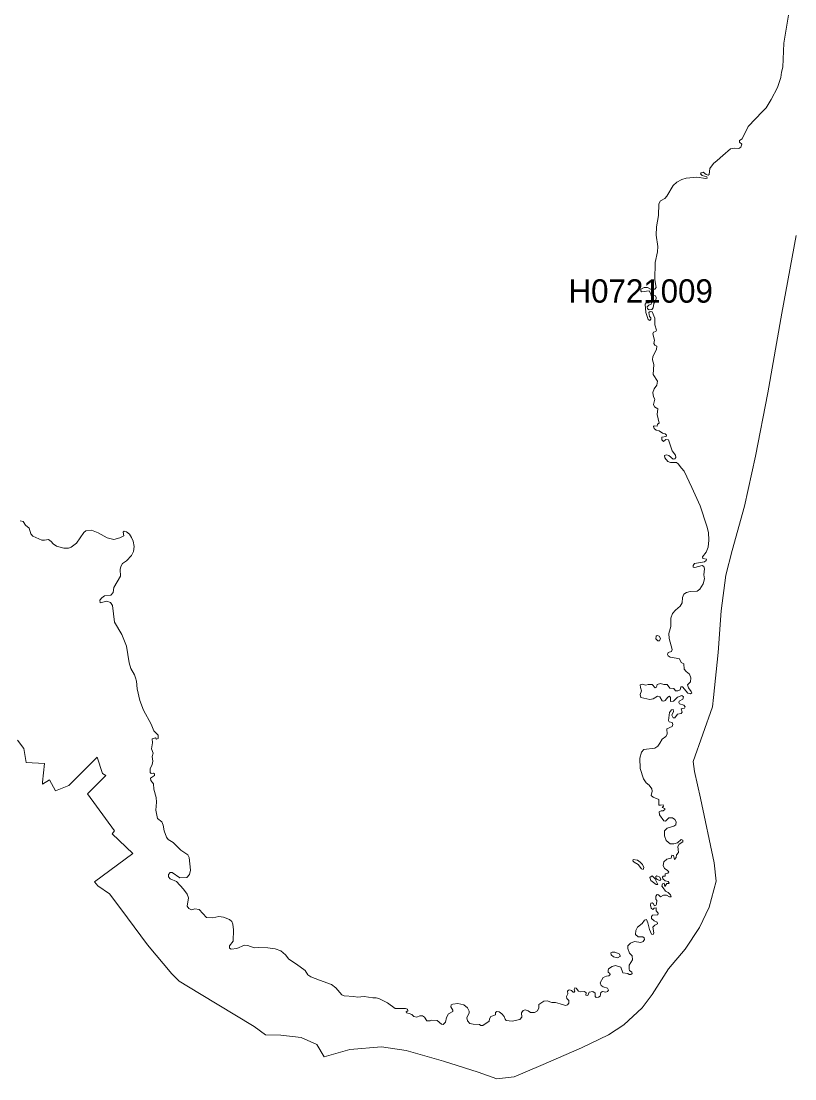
# Model space of a CAD drawing. Extents: x 369010 to 739155, y 6377141 to 6616555.
# Drawn here: x 389264 to 392573, y 6437071 to 6441595 of the extents above; entities that cross this region are included whole.
import ezdxf
from ezdxf.enums import TextEntityAlignment as Align

# ---------------------------------------------------------------- set-up
doc = ezdxf.new("R2010")
doc.units = 0
doc.header["$LTSCALE"] = 40
doc.layers.add('1', color=7, linetype='Continuous', lineweight=13)
doc.layers.add('2', color=7, linetype='Continuous')

msp = doc.modelspace()

# ---------------------------------------------------------------- linework, layer by layer
at = {"layer": '1'}
for points in [[(392545.04, 6441620.19), (392525.84, 6441500.69), (392521.7, 6441398.25), (392515.08, 6441376.23), (392513.43, 6441353.89), (392499.03, 6441311.03), (392471.56, 6441260.05), (392449.88, 6441223.64), (392434.32, 6441208.25), (392373.58, 6441143.7), (392347.1, 6441091.9), (392335.84, 6441084.45), (392335.51, 6441077.33), (392346.1, 6441069.39), (392342.13, 6441056.15), (392333.53, 6441049.86), (392314.99, 6441051.02), (392297.78, 6441049.03), (392264.84, 6441020.57), (392240.51, 6440998.55), (392224.46, 6440986.64), (392208.74, 6440964.46), (392206.42, 6440938.48), (392202.45, 6440935.83), (392193.68, 6440938.97), (392180.93, 6440948.57), (392172.16, 6440946.42), (392169.02, 6440941.95), (392176.63, 6440934.17), (392196.99, 6440928.38), (392197.81, 6440923.25), (392192.68, 6440921.26), (392154.12, 6440927.55), (392107.94, 6440922.75), (392089.08, 6440917.79), (392067.4, 6440905.54), (392052.83, 6440891.31), (392025.03, 6440845.96), (392016.75, 6440836.53), (391998.05, 6440827.09), (391991.43, 6440813.02), (391990.11, 6440763.21), (391981.17, 6440714.88), (391980.01, 6440679.3), (391987.29, 6440630.97), (391984.98, 6440608.13), (391974.88, 6440563.11), (391974.55, 6440488.64)], [(392577.64, 6440678.14), (392516.41, 6440345.81), (392457.16, 6440005.86), (392404.2, 6439734.43), (392357.69, 6439520.11), (392304.73, 6439330.94), (392277.59, 6439225.68), (392256.9, 6439073.08), (392244.15, 6438894.17), (392224.79, 6438701.69), (392220.98, 6438661.8), (392138.4, 6438428.11), (392143.53, 6438385.74), (392169.35, 6438271.88), (392227.44, 6437995.48), (392236.54, 6437916.7), (392206.92, 6437805.32), (392165.54, 6437718.1), (392103.64, 6437626.08), (392032.81, 6437542), (391963.13, 6437431.78), (391919.1, 6437374.84), (391841.65, 6437302.19), (391776.11, 6437258.83), (391659.93, 6437203.22), (391486.97, 6437128.08), (391372.11, 6437079.75), (391298.46, 6437071.14), (391218.53, 6437099.11), (391070.73, 6437146.28), (390910.69, 6437192.29), (390804.77, 6437208.02), (390669.22, 6437197.09), (390559.49, 6437165.65), (390528.54, 6437217.62), (390461.35, 6437247.9), (390374.79, 6437257.67), (390308.92, 6437258.83), (390259.93, 6437295.07), (390026.57, 6437436.74), (389940.34, 6437488.38), (389908.07, 6437519.83), (389804.79, 6437644.45), (389691.09, 6437798.2), (389642.1, 6437862.42), (389591.95, 6437897.17), (389578.05, 6437913.23), (389741.24, 6438035.37), (389653.19, 6438119.28), (389663.78, 6438132.36), (389547.6, 6438290.41), (389626.38, 6438368.36), (389612.14, 6438377.14), (389588.81, 6438446.65), (389467.66, 6438326), (389411.06, 6438302.82), (389384.91, 6438350.32), (389356.11, 6438331.79), (389354.79, 6438340.23), (389363.56, 6438420.33), (389285.6, 6438424.3), (389275.67, 6438484.22), (389248.53, 6438519.47)], [(390528.54, 6437217.62), (390559.49, 6437165.65), (390669.22, 6437197.09), (390804.77, 6437208.02), (390910.69, 6437192.29), (391070.73, 6437146.28), (391218.53, 6437099.11), (391298.46, 6437071.14), (391372.11, 6437079.75), (391486.97, 6437128.08), (391659.93, 6437203.22), (391776.11, 6437258.83), (391841.65, 6437302.19), (391919.1, 6437374.84), (391963.13, 6437431.78), (392032.81, 6437542), (392103.64, 6437626.08), (392165.54, 6437718.1), (392206.92, 6437805.32), (392236.54, 6437916.7), (392227.44, 6437995.48), (392169.35, 6438271.88), (392143.53, 6438385.74), (392138.4, 6438428.11), (392220.98, 6438661.8), (392224.79, 6438701.69), (392244.15, 6438894.17), (392256.9, 6439073.08), (392277.59, 6439225.68), (392304.73, 6439330.94), (392357.69, 6439520.11), (392404.2, 6439734.43), (392457.16, 6440005.86), (392516.41, 6440345.81), (392577.64, 6440678.14)], [(391974.55, 6440488.64), (391979.35, 6440456.03), (391974.22, 6440448.25), (391955.02, 6440449.25), (391942.77, 6440455.7), (391928.37, 6440455.7), (391913.81, 6440448.09), (391913.48, 6440440.81), (391917.45, 6440436.83), (391949.89, 6440440.81), (391957, 6440429.22), (391959.65, 6440415.98), (391965.61, 6440416.31), (391970.25, 6440421.94), (391976.7, 6440420.28), (391979.35, 6440412.84), (391977.86, 6440400.26), (391969.09, 6440387.02), (391966.77, 6440368.15), (391961.31, 6440361.86), (391950.38, 6440360.37), (391942.77, 6440364.67), (391941.28, 6440372.78), (391948.07, 6440379.9), (391958.66, 6440385.03), (391961.31, 6440396.28), (391956.18, 6440399.6), (391947.57, 6440390.16), (391937.48, 6440389.66), (391932.18, 6440383.87), (391935.32, 6440349.28), (391944.92, 6440319.49), (391953.03, 6440314.86), (391957.34, 6440319.82), (391957.5, 6440325.28), (391951.05, 6440332.07), (391948.73, 6440348.62), (391954.69, 6440352.76), (391962.14, 6440351.27), (391973.89, 6440324.95), (391974.55, 6440295.66), (391981.66, 6440273.32), (391977.69, 6440267.03), (391968.76, 6440264.21), (391964.95, 6440257.1), (391973.06, 6440230.78), (391969.25, 6440216.71), (391973.56, 6440209.76), (391982.99, 6440204.96), (391981.33, 6440191.23), (391965.61, 6440160.28), (391963.96, 6440146.21), (391969.58, 6440127.01), (391967.1, 6440083.65), (391984.81, 6440055.02), (391982.99, 6440037.97), (391970.74, 6440021.75), (391964.78, 6440006.03), (391968.42, 6439988.15), (391973.39, 6439978.55), (391967.6, 6439955.05), (391971.9, 6439945.78), (391986.8, 6439937.34), (391984.48, 6439911.85), (391992.59, 6439875.44), (391985.31, 6439871.47), (391983.65, 6439863.03), (391970.41, 6439864.02), (391967.6, 6439861.04), (391971.24, 6439853.1), (391979.35, 6439846.15), (391992.59, 6439842.01), (392006.82, 6439832.41), (392018.57, 6439829.93), (392024.53, 6439824.47), (392022.54, 6439817.85), (392003.35, 6439815.03), (392004.01, 6439804.44), (392010.79, 6439796.66), (392021.39, 6439805.6), (392032.81, 6439803.62), (392048.03, 6439757.44), (392062.1, 6439738.57), (392063.59, 6439728.31), (392059.29, 6439723.35), (392051.84, 6439722.02), (392033.47, 6439736.59), (392023.7, 6439740.56), (392015.1, 6439736.59), (392016.26, 6439726.82), (392029.66, 6439711.43), (392040.92, 6439707.13), (392066.07, 6439707.29), (392074.35, 6439701.33), (392088.08, 6439682.8), (392098.68, 6439670.22), (392132.77, 6439600.54), (392167.19, 6439521.27), (392196.16, 6439434.87), (392202.94, 6439408.56)], [(389714.59, 6439287.24), (389736.27, 6439309.92), (389744.71, 6439327.13), (389747.03, 6439348.48), (389743.06, 6439371.15), (389736.27, 6439386.88), (389727.17, 6439401.11), (389714.59, 6439411.21), (389704.99, 6439413.85), (389700.69, 6439408.89), (389702.67, 6439393.17), (389685.46, 6439385.06), (389660.31, 6439378.6), (389632.17, 6439385.39), (389593.61, 6439406.74), (389565.47, 6439417.66), (389541.31, 6439414.68), (389532.87, 6439407.9), (389501.09, 6439361.72), (389478.58, 6439345.83), (389466.5, 6439340.7), (389446.14, 6439340.37), (389415.86, 6439349.47), (389400.63, 6439359.07), (389393.18, 6439369.5), (389380.94, 6439378.27), (389364.05, 6439375.29), (389352.14, 6439375.62), (389314.57, 6439391.51), (389305.13, 6439402.76), (389298.02, 6439426.76), (389283.12, 6439439.34), (389272.7, 6439454.24), (389259.62, 6439458.04)], [(392202.94, 6439408.56), (392205.43, 6439375.29), (392202.61, 6439345.17), (392193.84, 6439323.32), (392178.28, 6439303.46), (392179.28, 6439297.01), (392195.5, 6439293.86), (392192.85, 6439287.41), (392186.39, 6439282.44), (392143.36, 6439275), (392137.24, 6439266.89), (392137.57, 6439259.77), (392145.35, 6439258.28), (392175.64, 6439266.39), (392183.41, 6439261.76), (392185.73, 6439251.82), (392183.41, 6439226.17), (392186.06, 6439210.12), (392180.6, 6439188.93), (392166.7, 6439165.76), (392154.29, 6439156.99), (392124.99, 6439155.67), (392109.43, 6439151.86), (392097.68, 6439144.08), (392091.56, 6439130.51), (392090.73, 6439107.17), (392081.63, 6439092.94), (392062.27, 6439075.4), (392050.18, 6439061.5), (392042.74, 6439042.13), (392042.74, 6439005.22), (392033.96, 6438975.27), (392034.96, 6438953.92), (392047.37, 6438907.91), (392044.72, 6438899.47), (392030.49, 6438894.34), (392028.17, 6438885.9), (392031.15, 6438880.43), (392038.93, 6438874.97), (392065.41, 6438869.84), (392079.31, 6438867.52), (392086.76, 6438851.31), (392097.52, 6438845.51), (392099.01, 6438823.5), (392108.11, 6438813.4), (392122.01, 6438802.15), (392127.81, 6438786.59), (392126.15, 6438769.22), (392114.23, 6438755.64), (392118.54, 6438742.9), (392129.79, 6438728.34), (392131.45, 6438721.88), (392127.14, 6438718.41), (392115.23, 6438720.39), (392091.56, 6438747.53), (392084.77, 6438747.53), (392081.63, 6438734.46), (392072.2, 6438729.99), (392061.6, 6438730.65), (392055.65, 6438741.08), (392037.94, 6438742.57), (392026.02, 6438758.46), (392012.12, 6438757.13), (391997.88, 6438761.44), (391983.65, 6438757.8), (391981, 6438745.88), (391975.21, 6438743.23), (391962.3, 6438757.13), (391945.42, 6438758.46), (391935.99, 6438754.32), (391920.26, 6438759.78), (391911.82, 6438756.47), (391912.15, 6438744.22), (391916.95, 6438729.99), (391911.16, 6438714.43), (391914.14, 6438702.85), (391952.21, 6438694.08), (391966.44, 6438696.39), (391985.47, 6438707.98), (391995.57, 6438705.5), (392004.67, 6438687.95), (392012.12, 6438686.63), (392018.57, 6438689.28), (392029.83, 6438703.84), (392035.95, 6438707.32), (392040.92, 6438702.85), (392041.58, 6438685.3), (392054.16, 6438685.97), (392071.2, 6438703.18), (392089.08, 6438710.96), (392096.19, 6438704.5), (392093.55, 6438695.4), (392077.33, 6438686.3), (392077.16, 6438680.84), (392079.31, 6438675.37), (392097.52, 6438668.92), (392103.97, 6438661.8), (392101.32, 6438656.34), (392086.76, 6438653.03), (392090.4, 6438640.12)], [(390374.62, 6437618.63), (390350.46, 6437627.4), (390318.35, 6437631.21), (390280.61, 6437632.86), (390261.09, 6437631.87), (390233.28, 6437641.31), (390218.88, 6437642.96), (390186.44, 6437628.4), (390162.28, 6437625.42), (390155, 6437629.39), (390154.5, 6437640.64), (390170.89, 6437660.67), (390172.54, 6437709.16), (390169.56, 6437732.5), (390164.76, 6437743.42), (390155.33, 6437752.19), (390129.51, 6437761.96), (390109.81, 6437765.1), (390083.67, 6437759.64), (390056.19, 6437761.3), (390025.74, 6437795.56), (390007.37, 6437798.2), (389993.13, 6437793.9), (389981.05, 6437800.02), (389974.27, 6437809.79), (389980.39, 6437845.04), (389973.94, 6437860.6), (389958.38, 6437882.61), (389928.09, 6437914.55), (389901.61, 6437925.97), (389894.16, 6437934.91), (389894.16, 6437945.34), (389900.95, 6437953.11), (389909.89, 6437953.78), (389942.32, 6437931.1), (389973.27, 6437932.76), (389983.37, 6437945.01), (389988.83, 6437963.05), (389982.71, 6438018.16), (389977.25, 6438028.75), (389946.79, 6438049.44), (389914.85, 6438082.54), (389893.17, 6438095.12), (389885.72, 6438104.22), (389875.3, 6438132.02), (389871.82, 6438155.86), (389865.86, 6438169.76), (389847.82, 6438183.99), (389840.04, 6438219.58), (389842.36, 6438254.83), (389841.37, 6438274.19), (389831.27, 6438309.61), (389829.45, 6438333.11), (389818.03, 6438346.68), (389817.37, 6438357.77), (389834.25, 6438368.7), (389834.91, 6438376.14), (389830.28, 6438379.12), (389820.68, 6438376.81), (389816.54, 6438381.6), (389815.88, 6438397.49), (389824.49, 6438416.2), (389827.8, 6438429.6), (389823.82, 6438450.29), (389828.79, 6438464.52), (389821.34, 6438482.56), (389825.81, 6438508.05), (389824.49, 6438525.26), (389838.06, 6438529.73), (389842.36, 6438523.61), (389850.47, 6438526.59), (389850.14, 6438540.49), (389831.27, 6438559.85), (389820.68, 6438587.66), (389787.74, 6438647.57), (389771.52, 6438688.61), (389760.44, 6438738.76), (389757.95, 6438772.69), (389753.65, 6438786.92), (389748.52, 6438798.51), (389732.96, 6438826.65), (389725.51, 6438849.98), (389714.92, 6438921.48), (389694.23, 6438971.63), (389663.12, 6439024.92), (389654.84, 6439094.93), (389646.07, 6439108.83), (389630.52, 6439114.29), (389601.72, 6439106.84), (389600.39, 6439118.43), (389608.83, 6439128.86), (389620.25, 6439136.63), (389647.07, 6439140.11), (389657, 6439151.86), (389660.31, 6439173.21), (389688.44, 6439220.71), (389687.45, 6439249.18), (389690.43, 6439262.75), (389697.54, 6439275.33), (389714.59, 6439287.24)], [(392090.4, 6438640.12), (392086.76, 6438633.34), (392070.54, 6438631.02), (392059.95, 6438615.79), (392051.84, 6438614.47), (392046.71, 6438625.89), (392054.16, 6438642.44), (392052.5, 6438650.38), (392045.72, 6438650.05), (392035.95, 6438638.47), (392031.81, 6438603.55), (392035.29, 6438598.42), (392047.37, 6438595.44), (392051.51, 6438586.66), (392047.37, 6438577.73), (392025.69, 6438567.96), (392026.68, 6438544.96), (392021.05, 6438534.7), (392005, 6438524.6), (391995.9, 6438507.22), (391986.8, 6438493.98), (391973.89, 6438485.21), (391927.38, 6438479.09), (391917.61, 6438468.99), (391909.84, 6438442.51), (391911.82, 6438398.49), (391925.72, 6438354.13), (391936.32, 6438337.08), (391949.06, 6438326.66), (391960.65, 6438311.43), (391962.3, 6438302.16), (391957.67, 6438282.3), (391966.44, 6438275.85), (391991.43, 6438266.58), (391990.77, 6438242.25), (391998.22, 6438241.92), (392010.13, 6438243.57), (392011.46, 6438237.12), (392004.67, 6438232.15), (392016.26, 6438228.02), (392016.92, 6438222.89), (392009.47, 6438217.59), (392001.03, 6438217.59), (391992.92, 6438213.45), (391993.91, 6438200.21), (392012.12, 6438174.06), (392019.9, 6438173.4), (392033.14, 6438187.3), (392049.85, 6438187.63), (392059.29, 6438180.52), (392064.75, 6438170.09), (392063.42, 6438157.51), (392055.48, 6438152.05), (392026.02, 6438142.95), (392015.26, 6438132.36), (392014.93, 6438110.01), (392022.05, 6438090.32), (392039.26, 6438076.91), (392055.15, 6438075.75), (392071.53, 6438080.88), (392086.1, 6438094.79), (392093.21, 6438092.14), (392093.21, 6438085.35), (392078.32, 6438074.76), (392072.86, 6438065.33), (392075.17, 6438039.51), (392067.07, 6438029.08), (392065.41, 6438017.83), (392057.63, 6438009.39), (392053.82, 6438025.94), (392046.71, 6438027.76), (392044.39, 6438014.52), (392025.03, 6438010.38), (392012.45, 6437998.96), (392009.47, 6437983.57), (392015.26, 6437970.49), (392027.34, 6437963.71), (392033.8, 6437955.93), (392029.16, 6437950.14), (392018.24, 6437947.32), (392017.58, 6437938.55), (392010.13, 6437937.89), (392006.82, 6437934.08), (392007.81, 6437927.3), (392018.57, 6437918.19), (392031.48, 6437914.88), (392035.29, 6437908.76), (392033.47, 6437905.95), (392025.03, 6437906.77), (392016.59, 6437893.86), (392013.94, 6437907.44), (392006.33, 6437904.95), (392003.68, 6437894.86), (392010.13, 6437888.4), (392019.23, 6437873.84), (392030.49, 6437868.05), (392041.58, 6437857.62), (392043.07, 6437849.84), (392036.28, 6437849.34), (392023.7, 6437856.79)], [(389248.53, 6438519.47), (389275.67, 6438484.22), (389285.6, 6438424.3), (389363.56, 6438420.33), (389354.79, 6438340.23), (389356.11, 6438331.79), (389384.91, 6438350.32), (389411.06, 6438302.82), (389467.66, 6438326), (389588.81, 6438446.65), (389612.14, 6438377.14), (389626.38, 6438368.36), (389547.6, 6438290.41), (389663.78, 6438132.36), (389653.19, 6438119.28), (389741.24, 6438035.37), (389578.05, 6437913.23), (389591.95, 6437897.17), (389642.1, 6437862.42), (389691.09, 6437798.2), (389804.79, 6437644.45), (389908.07, 6437519.83), (389940.34, 6437488.38), (390026.57, 6437436.74), (390259.93, 6437295.07), (390308.92, 6437258.83), (390374.79, 6437257.67), (390461.35, 6437247.9), (390528.54, 6437217.62)], [(392023.7, 6437856.79), (392011.46, 6437856.13), (391998.22, 6437849.34), (391989.11, 6437858.28), (391983.32, 6437859.94), (391978.52, 6437852.49), (391978.52, 6437839.91), (391982.33, 6437834.45), (391981, 6437817.57), (391977.53, 6437812.77), (391972.23, 6437811.11), (391967.43, 6437821.21), (391962.96, 6437824.02), (391957.17, 6437822.37), (391955.18, 6437813.76), (391958.33, 6437801.02), (391965.45, 6437795.22), (391971.07, 6437801.68), (391979.68, 6437802.67), (391980.01, 6437790.42), (391987.79, 6437779.67), (391986.13, 6437773.21), (391964.12, 6437771.89), (391958.99, 6437765.1), (391959.65, 6437757.49), (391970.74, 6437747.39), (391984.31, 6437741.27), (391984.64, 6437734.82), (391974.22, 6437728.69), (391965.78, 6437719.92), (391969.42, 6437694.93), (391966.44, 6437689.14), (391960.31, 6437690.13), (391951.21, 6437710.49), (391944.43, 6437737.96), (391937.64, 6437752.19), (391929.86, 6437749.71), (391919.93, 6437735.81), (391899.58, 6437719.26), (391892.13, 6437705.02), (391891.47, 6437689.14), (391902.06, 6437677.88), (391922.08, 6437677.88), (391928.37, 6437674.24), (391929.53, 6437666.46), (391924.07, 6437658.19), (391914.14, 6437654.21), (391886.5, 6437658.19), (391869.45, 6437651.57), (391858.2, 6437640.31), (391858.2, 6437628.4), (391865.32, 6437608.54), (391876.9, 6437597.28), (391878.56, 6437579.57), (391864.65, 6437557.23), (391863.99, 6437539.69), (391865.81, 6437534.89), (391875.58, 6437527.77), (391876.9, 6437521.65), (391871.77, 6437518), (391864.32, 6437518), (391858.86, 6437521.98), (391837.51, 6437525.12), (391828.41, 6437548.13), (391806.4, 6437555.57), (391791.5, 6437552.26), (391776.27, 6437542), (391774.12, 6437534.89), (391774.95, 6437527.44), (391781.24, 6437522.31), (391782.4, 6437517.67), (391777.93, 6437511.88), (391767.67, 6437510.23), (391752.77, 6437505.1), (391740.03, 6437482.09), (391744.33, 6437470.84), (391752.77, 6437464.05), (391772.14, 6437458.92), (391776.27, 6437450.48), (391772.14, 6437444.36), (391764.03, 6437442.04), (391750.12, 6437444.69), (391743.34, 6437440.71), (391739.53, 6437425.16), (391732.91, 6437420.03), (391723.31, 6437419.36), (391718.35, 6437422.67), (391718.68, 6437438.23), (391709.08, 6437445.02), (391692.86, 6437442.37), (391687.07, 6437428.14), (391679.29, 6437429.13), (391680.28, 6437439.06), (391672.83, 6437444.02), (391654.46, 6437443.69), (391647.35, 6437446.51), (391637.58, 6437459.25), (391631.79, 6437459.91), (391628.81, 6437454.29), (391631.46, 6437446.84)], [(391631.46, 6437446.84), (391629.14, 6437442.04), (391624.01, 6437442.04), (391618.22, 6437448.82), (391609.45, 6437451.47), (391604.32, 6437450.81), (391600.67, 6437445.68), (391602.33, 6437434.26), (391596.54, 6437424), (391597.86, 6437414.56), (391605.64, 6437406.79), (391606.47, 6437394.87), (391600.34, 6437387.75), (391591.41, 6437384.77), (391569.39, 6437392.22), (391549.53, 6437397.35), (391533.15, 6437398.35), (391513.79, 6437404.14), (391499.22, 6437403.64), (391478.2, 6437388.75), (391477.54, 6437374.51), (391471.75, 6437361.44), (391460, 6437355.31), (391442.62, 6437354.32), (391431.86, 6437361.77), (391418.95, 6437366.4), (391410.51, 6437363.76), (391403.39, 6437353.99), (391404.72, 6437334.96), (391396.61, 6437325.36), (391363.34, 6437317.25), (391338.52, 6437320.72), (391333.22, 6437326.52), (391329.74, 6437337.27), (391319.32, 6437349.52), (391308.06, 6437357.63), (391298.63, 6437358.96), (391292.84, 6437354.32), (391292.51, 6437344.72), (391272.48, 6437338.27), (391266.36, 6437328.5), (391265.36, 6437317.91), (391238.22, 6437299.71), (391229.45, 6437299.71), (391223.66, 6437303.68), (391196.51, 6437304.34), (391182.61, 6437307.48), (391172.18, 6437319.07), (391169.54, 6437332.64), (391180.29, 6437353.49), (391180.29, 6437361.27), (391173.51, 6437374.51), (391157.62, 6437387.75), (391131.14, 6437393.21), (391110.45, 6437390.57), (391103.67, 6437387.42), (391102.01, 6437379.64), (391110.45, 6437365.08), (391109.46, 6437358.62), (391091.75, 6437348.53), (391082.65, 6437333.96), (391078.68, 6437313.94), (391068.08, 6437303.35), (391060.97, 6437304.84), (391042.76, 6437320.06), (391019.59, 6437322.38), (391012.8, 6437318.57), (390999.23, 6437318.74), (390989.47, 6437334.3), (390979.7, 6437340.75), (390968.78, 6437340.42), (390956.2, 6437335.62), (390943.79, 6437337.27), (390934.85, 6437346.38), (390923.76, 6437351.18), (390911.85, 6437352.83), (390910.52, 6437358.29), (390916.98, 6437361.77), (390915.65, 6437369.22), (390907.38, 6437371.86), (390863.69, 6437372.53), (390830.75, 6437395.86), (390793.51, 6437414.56), (390781.76, 6437417.71), (390767.36, 6437417.05), (390730.79, 6437423.67), (390702.98, 6437420.69), (390687.09, 6437424), (390645.05, 6437426.15), (390634.96, 6437431.12), (390610.46, 6437460.41), (390591.43, 6437473.98), (390539.96, 6437493.84), (390503.05, 6437507.74), (390490.14, 6437516.35), (390478.23, 6437534.56), (390441.65, 6437562.03), (390408.88, 6437583.05), (390394.48, 6437601.25), (390374.62, 6437618.63)]]:
    msp.add_lwpolyline(points, dxfattribs=at)
for points in [[(391986.8, 6438943.82), (391993.91, 6438944.81), (391998.22, 6438953.92), (391992.59, 6438964.84), (391984.31, 6438967.82), (391980.01, 6438963.85), (391977.69, 6438953.59)], [(391923.41, 6437966.36), (391927.05, 6437974.8), (391920.59, 6437988.04), (391911.16, 6437998.46), (391899.91, 6438006.08), (391881.04, 6438008.72), (391879.88, 6438003.92), (391885.01, 6437997.47), (391902.39, 6437988.04), (391916.29, 6437969)], [(391980.01, 6437902.97), (391986.46, 6437902.97), (391973.56, 6437928.45), (391962.63, 6437939.21), (391953.2, 6437932.1), (391957.5, 6437919.52)], [(391995.9, 6437919.85), (391998.88, 6437923.99), (391994.91, 6437934.08), (391982.99, 6437939.21), (391978.69, 6437935.9), (391978.69, 6437929.45), (391983.32, 6437923.99)], [(391814.17, 6437589.17), (391827.42, 6437595.96), (391821.95, 6437605.72), (391802.26, 6437613.5), (391791.17, 6437612.84), (391786.37, 6437610.19), (391787.36, 6437601.42), (391797.29, 6437593.14)]]:
    msp.add_lwpolyline(points, close=True, dxfattribs=at)

# ---------------------------------------------------------------- texts
at = {"layer": '2'}
msp.add_text('H0721009', height=100, dxfattribs=at).set_placement((391913.48, 6440390.8), align=Align.CENTER)

doc.saveas('drawing.dxf')
